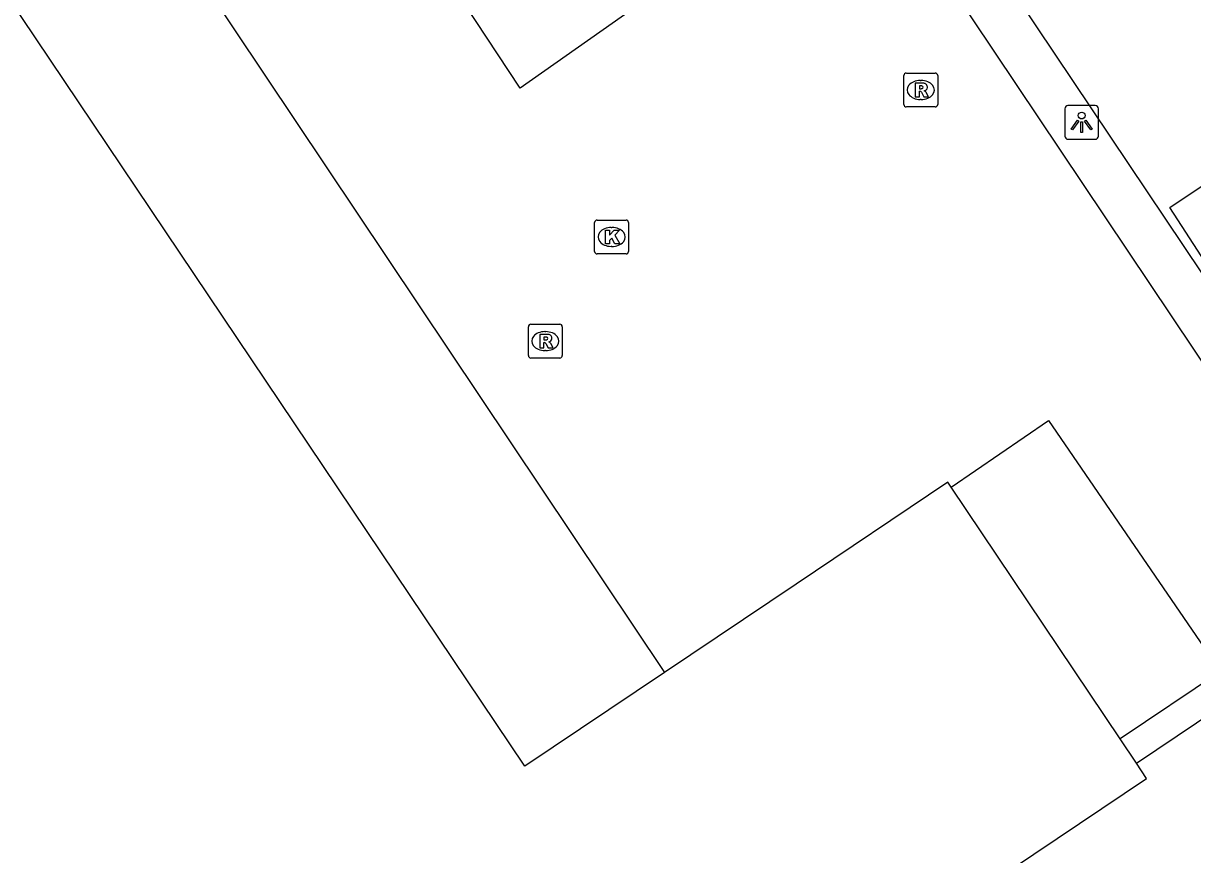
# Model space of a CAD drawing. Extents: x 158797 to 159887, y 384318 to 385255.
# Drawn here: x 159107.09 to 159141.62, y 384456.56 to 384481.11 of the extents above; entities that cross this region are included whole.
import ezdxf

# ---------------------------------------------------------------- set-up
doc = ezdxf.new("R2010")
doc.units = 0
for name, color, linetype in [('IMGEO_Kolk', 7, 'Continuous'), ('IMGEO_Lichtpunt', 7, 'Continuous'), ('IMGEO_Pand', 7, 'Continuous'), ('IMGEO_Rijbaan_lokaal_open', 7, 'Continuous'), ('IMGEO_Rioolput', 7, 'Continuous'), ('IMGEO_Voetpad_open', 7, 'Continuous')]:
    doc.layers.add(name, color=color, linetype=linetype)

msp = doc.modelspace()

# ---------------------------------------------------------------- linework, layer by layer
at = {"layer": 'IMGEO_Kolk'}
for p, q in [((159123.963, 384474.374), (159123.963, 384475.226)), ((159124.038, 384475.3), (159124.89, 384475.3)), ((159124.451, 384475.08), (159124.476, 384475.08)), ((159124.964, 384475.226), (159124.964, 384474.374)), ((159124.474, 384474.52), (159124.449, 384474.52)), ((159124.89, 384474.3), (159124.038, 384474.3))]:
    msp.add_line(p, q, dxfattribs=at)
for points in [[(159123.963, 384474.374), (159123.963, 384475.226)], [(159124.038, 384475.3), (159124.89, 384475.3)], [(159124.964, 384475.226), (159124.964, 384474.374)], [(159124.284, 384475), (159124.407, 384475), (159124.407, 384474.849), (159124.537, 384475), (159124.701, 384475), (159124.555, 384474.849), (159124.708, 384474.6), (159124.556, 384474.6), (159124.471, 384474.764), (159124.407, 384474.697), (159124.407, 384474.6), (159124.284, 384474.6), (159124.284, 384475)], [(159124.89, 384474.3), (159124.038, 384474.3)]]:
    msp.add_lwpolyline(points, dxfattribs=at)
for centre, start, end in [((159124.04, 384475.224), 91.552, 178.448), ((159124.04, 384475.224), 91.552, 178.448), ((159124.888, 384475.224), 1.552, 88.448), ((159124.888, 384475.224), 1.552, 88.448), ((159124.04, 384474.376), 181.552, 268.448), ((159124.04, 384474.376), 181.552, 268.448), ((159124.888, 384474.376), 271.552, 358.448), ((159124.888, 384474.376), 271.552, 358.448)]:
    msp.add_arc(centre, 0.0765, start, end, dxfattribs=at)
for centre, major_axis, ratio, start_param, end_param in [((159124.45, 384474.8), (-0.387, 0.002), 0.722429, 4.712389, 7.853982), ((159124.475, 384474.8), (-0.39, 0.002), 0.717154, 1.570796, 4.712389)]:
    msp.add_ellipse(centre, major_axis=major_axis, ratio=ratio, start_param=start_param, end_param=end_param, dxfattribs=at)
at = {"layer": 'IMGEO_Lichtpunt'}
for p, q in [((159137.847, 384478.587), (159137.847, 384477.78)), ((159137.847, 384478.587), (159137.847, 384477.78)), ((159138.749, 384478.682), (159137.941, 384478.682)), ((159138.749, 384478.682), (159137.941, 384478.682)), ((159138.843, 384477.78), (159138.843, 384478.587)), ((159138.843, 384477.78), (159138.843, 384478.587)), ((159137.941, 384477.686), (159138.749, 384477.686)), ((159137.941, 384477.686), (159138.749, 384477.686))]:
    msp.add_line(p, q, dxfattribs=at)
for points in [[(159138.221, 384478.251), (159138.26, 384478.223), (159138.072, 384477.961), (159138.034, 384477.988), (159138.221, 384478.251)], [(159138.323, 384478.203), (159138.37, 384478.203), (159138.37, 384477.881), (159138.323, 384477.881), (159138.323, 384478.203)], [(159138.433, 384478.223), (159138.471, 384478.25), (159138.658, 384477.988), (159138.619, 384477.96), (159138.433, 384478.223)]]:
    msp.add_lwpolyline(points, dxfattribs=at)
msp.add_circle((159138.346, 384478.385), 0.0994, dxfattribs=at)
for centre, start, end in [((159137.941, 384478.587), 90, 180), ((159137.941, 384478.587), 90, 180), ((159138.749, 384478.587), 0, 90), ((159138.749, 384478.587), 0, 90), ((159137.941, 384477.78), 180, 270), ((159137.941, 384477.78), 180, 270), ((159138.749, 384477.78), 270, 0), ((159138.749, 384477.78), 270, 360)]:
    msp.add_arc(centre, 0.0946, start, end, dxfattribs=at)
at = {"layer": 'IMGEO_Pand'}
for points in [[(159126.029, 384461.936), (159121.905, 384459.166), (159071.774, 384533.799)], [(159143.443, 384477.335), (159144.512, 384475.693), (159142.002, 384474.048), (159140.952, 384475.672), (159143.443, 384477.335)], [(159134.495, 384467.411), (159134.397, 384467.557), (159129.91, 384464.543), (159126.029, 384461.936)], [(159139.482, 384459.974), (159134.495, 384467.411)], [(159139.961, 384459.26), (159139.482, 384459.974)], [(159105.622, 384435.536), (159134.297, 384454.798), (159140.265, 384458.806), (159139.961, 384459.26)]]:
    msp.add_lwpolyline(points, dxfattribs=at)
at = {"layer": 'IMGEO_Rijbaan_lokaal_open'}
for points in [[(159125.843, 384482.068), (159121.763, 384479.19), (159114.556, 384490.118), (159081.78, 384538.994), (159081.166, 384539.91)], [(159076.06, 384536.619), (159126.029, 384461.936)], [(159146.803, 384466.42), (159146.046, 384465.91), (159145.592, 384465.604), (159131.847, 384486.145)], [(159134.495, 384467.411), (159137.367, 384469.377), (159142.448, 384461.963)]]:
    msp.add_lwpolyline(points, dxfattribs=at)
at = {"layer": 'IMGEO_Rioolput'}
for p, q in [((159133.093, 384478.715), (159133.093, 384479.567)), ((159133.168, 384479.641), (159134.02, 384479.641)), ((159134.094, 384479.567), (159134.094, 384478.715)), ((159133.581, 384479.421), (159133.606, 384479.421)), ((159134.02, 384478.641), (159133.168, 384478.641)), ((159133.604, 384478.861), (159133.579, 384478.861)), ((159122.006, 384471.297), (159122.006, 384472.149)), ((159122.081, 384472.223), (159122.933, 384472.223)), ((159122.494, 384472.003), (159122.519, 384472.003)), ((159123.007, 384472.149), (159123.007, 384471.297)), ((159122.517, 384471.443), (159122.492, 384471.443)), ((159122.933, 384471.223), (159122.081, 384471.223))]:
    msp.add_line(p, q, dxfattribs=at)
for points in [[(159133.093, 384478.715), (159133.093, 384479.567)], [(159133.168, 384479.641), (159134.02, 384479.641)], [(159134.094, 384479.567), (159134.094, 384478.715)], [(159133.682, 384479.339), (159133.43, 384479.341), (159133.43, 384478.941)], [(159133.608, 384479.26), (159133.554, 384479.26), (159133.554, 384479.179)], [(159133.43, 384478.941), (159133.554, 384478.941), (159133.554, 384479.103), (159133.565, 384479.103)], [(159133.554, 384479.179), (159133.606, 384479.179)], [(159133.612, 384479.074), (159133.683, 384478.941), (159133.823, 384478.941), (159133.758, 384479.067)], [(159134.02, 384478.641), (159133.168, 384478.641)], [(159122.006, 384471.297), (159122.006, 384472.149)], [(159122.081, 384472.223), (159122.933, 384472.223)], [(159123.007, 384472.149), (159123.007, 384471.297)], [(159122.595, 384471.921), (159122.343, 384471.923), (159122.343, 384471.523)], [(159122.343, 384471.523), (159122.467, 384471.523), (159122.467, 384471.685), (159122.478, 384471.685)], [(159122.521, 384471.842), (159122.467, 384471.842), (159122.467, 384471.761)], [(159122.467, 384471.761), (159122.519, 384471.761)], [(159122.525, 384471.656), (159122.596, 384471.523), (159122.736, 384471.523), (159122.671, 384471.649)], [(159122.933, 384471.223), (159122.081, 384471.223)]]:
    msp.add_lwpolyline(points, dxfattribs=at)
for centre, radius, start, end in [((159133.17, 384479.565), 0.0765, 91.552, 178.448), ((159133.17, 384479.565), 0.0765, 91.552, 178.448), ((159134.018, 384479.565), 0.0765, 1.552, 88.448), ((159134.018, 384479.565), 0.0765, 1.552, 88.448), ((159133.614, 384479.164), 0.0964, 77.0061, 93.1865), ((159133.628, 384479.221), 0.0378, 276.6634, 79.6772), ((159133.681, 384479.229), 0.109, 350.3612, 89.416), ((159133.679, 384479.229), 0.112, 277.5842, 350.9817), ((159133.564, 384479.05), 0.0533, 26.0293, 88.6989), ((159133.59, 384479.368), 0.19, 274.7715, 282.9687), ((159133.663, 384479.014), 0.108, 29.5134, 73.7905), ((159133.17, 384478.717), 0.0765, 181.552, 268.448), ((159133.17, 384478.717), 0.0765, 181.552, 268.448), ((159134.018, 384478.717), 0.0765, 271.552, 358.448), ((159134.018, 384478.717), 0.0765, 271.552, 358.448), ((159122.083, 384472.147), 0.0765, 91.552, 178.448), ((159122.083, 384472.147), 0.0765, 91.552, 178.448), ((159122.931, 384472.147), 0.0765, 1.552, 88.448), ((159122.931, 384472.147), 0.0765, 1.552, 88.448), ((159122.477, 384471.632), 0.0533, 26.0293, 88.6989), ((159122.503, 384471.95), 0.19, 274.7715, 282.9687), ((159122.527, 384471.746), 0.0964, 77.0061, 93.1865), ((159122.541, 384471.803), 0.0378, 276.6634, 79.6772), ((159122.594, 384471.811), 0.109, 350.3612, 89.416), ((159122.592, 384471.811), 0.112, 277.5842, 350.9817), ((159122.576, 384471.596), 0.108, 29.5134, 73.7905), ((159122.083, 384471.299), 0.0765, 181.552, 268.448), ((159122.083, 384471.299), 0.0765, 181.552, 268.448), ((159122.931, 384471.299), 0.0765, 271.552, 358.448), ((159122.931, 384471.299), 0.0765, 271.552, 358.448)]:
    msp.add_arc(centre, radius, start, end, dxfattribs=at)
for centre, major_axis, ratio, start_param, end_param in [((159133.58, 384479.141), (-0.387, 0.002), 0.722429, 4.712389, 7.853982), ((159133.605, 384479.141), (-0.39, 0.002), 0.717154, 1.570796, 4.712389), ((159122.493, 384471.723), (-0.387, 0.002), 0.722429, 4.712389, 7.853982), ((159122.518, 384471.723), (-0.39, 0.002), 0.717154, 1.570796, 4.712389)]:
    msp.add_ellipse(centre, major_axis=major_axis, ratio=ratio, start_param=start_param, end_param=end_param, dxfattribs=at)
at = {"layer": 'IMGEO_Voetpad_open'}
for points in [[(159146.803, 384466.42), (159092.403, 384547.537), (159106.711, 384557.186), (159108.605, 384554.36)], [(159142.448, 384461.963), (159139.482, 384459.974)], [(159139.961, 384459.26), (159142.934, 384461.253)]]:
    msp.add_lwpolyline(points, dxfattribs=at)

doc.saveas('drawing.dxf')
